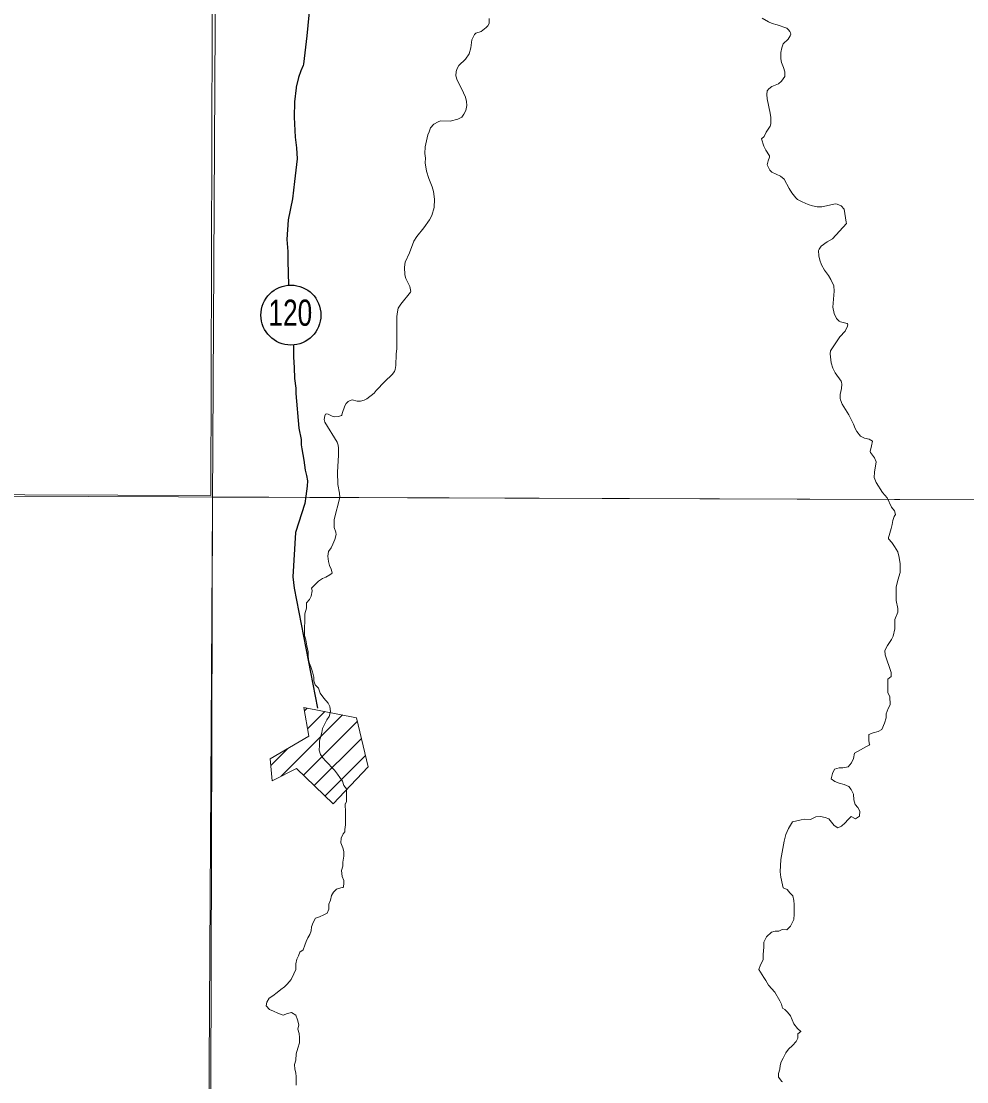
# Model space of a CAD drawing. Extents: x 553962 to 842807, y 8883888 to 9032388.
# Drawn here: x 607062 to 609594, y 8908325 to 8911165 of the extents above; entities that cross this region are included whole.
import ezdxf
from ezdxf.enums import TextEntityAlignment as Align

# ---------------------------------------------------------------- set-up
doc = ezdxf.new("R2010")
doc.units = 0
doc.header["$LTSCALE"] = 200
doc.layers.add('6', color=7, linetype='Continuous', lineweight=13)

msp = doc.modelspace()

# ---------------------------------------------------------------- linework, layer by layer
at = {"layer": '6'}
for p, q in [((574653.9, 8910009.3), (626625.7, 8909822.1)), ((607820.8, 8909318.7), (607828.1, 8909326)), ((607828.8, 8909270.1), (607875.4, 8909316.8)), ((607758.6, 8909143.3), (607922.8, 8909307.5)), ((607817.9, 8909146.1), (607962.5, 8909290.7)), ((607846.6, 8909118.2), (607973.3, 8909244.9)), ((607730.5, 8909171.9), (607776.5, 8909217.8)), ((607875.3, 8909090.3), (607984.2, 8909199.2))]:
    msp.add_line(p, q, dxfattribs=at)
for points in [[(607657.7, 8924743.3), (607574.2, 8909874.9), (607492.3, 8896026.7)], [(608315.5, 8911171.7), (608315.6, 8911158.5), (608311.6, 8911151.9), (608307.3, 8911147.5), (608293.6, 8911136.9), (608280, 8911133), (608275.9, 8911129.4), (608268.8, 8911114.5), (608265.9, 8911093.2), (608261.9, 8911077.1), (608251.5, 8911062.7), (608234.4, 8911045.7), (608229.6, 8911037.8), (608226.7, 8911030.1), (608226, 8911018.3), (608229.5, 8911006.7), (608241.4, 8910985), (608251.6, 8910961.2), (608254.2, 8910949.4), (608255.3, 8910939.2), (608254.1, 8910930.4), (608252.7, 8910925.9), (608247.8, 8910915.8), (608242.3, 8910908.2), (608231, 8910902.2), (608210.4, 8910897.2), (608184.7, 8910897.9), (608178.9, 8910895.7), (608167, 8910888.8), (608158.1, 8910879.6), (608154.4, 8910868.3), (608151.1, 8910860.9), (608144.3, 8910828.8), (608143.3, 8910810.6), (608144.4, 8910798), (608143.9, 8910785.4), (608147.5, 8910763.3), (608153.7, 8910743.5), (608162.5, 8910721.4), (608166.3, 8910708.8), (608168.7, 8910688.2), (608168.3, 8910666.1), (608161.6, 8910644.7), (608155.1, 8910632.9), (608140.4, 8910611.9), (608121.6, 8910588.8), (608113.6, 8910576.1), (608102.1, 8910544.4), (608090.7, 8910519.2), (608088.7, 8910506.7), (608089.2, 8910486.1), (608091.9, 8910475.9), (608103.1, 8910454.4), (608105.7, 8910441.4), (608104.8, 8910439.1), (608078.6, 8910407.5), (608072, 8910396.6)], [(609046.8, 8911172.7), (609063.1, 8911163.4), (609073.5, 8911158.6), (609086.2, 8911155.1), (609112.2, 8911146.1), (609117.1, 8911141.9), (609120.7, 8911137.4), (609122.7, 8911133.2), (609123.1, 8911129.6), (609121.8, 8911125.4), (609116.3, 8911116.8), (609102.3, 8911104.4), (609098.8, 8911093), (609096.7, 8911081.1), (609096.4, 8911064.2), (609098.3, 8911054), (609103.6, 8911041.2), (609107.2, 8911029.2), (609107.5, 8911021.2), (609106.7, 8911017), (609098.6, 8911003.8), (609090.5, 8910996.7), (609072.1, 8910990), (609064.3, 8910983.8), (609059.7, 8910977.9), (609059.1, 8910968.8), (609060.2, 8910957), (609067.8, 8910918.7), (609069.4, 8910906.8), (609069.4, 8910890), (609068.1, 8910884.1), (609057.4, 8910867.6), (609051.8, 8910856), (609044.8, 8910849.5)], [(609044.8, 8910849.5), (609050.7, 8910830.3), (609056.2, 8910819.1), (609065.8, 8910804.3), (609065.7, 8910801), (609062.1, 8910790.5), (609060.2, 8910780.1), (609061.3, 8910776.4), (609067.2, 8910766.1), (609072.2, 8910760.8), (609095.4, 8910750.2), (609105.1, 8910741.9), (609118.6, 8910717.2), (609126.2, 8910705.2), (609136.3, 8910692.2), (609141.4, 8910687.8), (609153.5, 8910681.2), (609169.5, 8910674.4), (609181.5, 8910670.5), (609193.4, 8910668), (609206.1, 8910668.1), (609242.7, 8910675.9), (609247.7, 8910675.1), (609257.8, 8910670.7), (609265.7, 8910661.6), (609271, 8910627), (609272.4, 8910623.1)], [(609272.4, 8910623.1), (609234.7, 8910582.3), (609220.7, 8910573.8), (609204.7, 8910562.3), (609199, 8910554.3), (609197.7, 8910550.6), (609198.1, 8910537), (609201.1, 8910525.1), (609205.5, 8910512.3), (609213.4, 8910498.6), (609223.9, 8910484.2), (609230.7, 8910473), (609238, 8910456.1), (609239.1, 8910442.2), (609235.5, 8910399.6), (609239.2, 8910382.2), (609245.4, 8910368.8), (609252.6, 8910361.7), (609256.2, 8910360), (609273.7, 8910355.5), (609275.3, 8910354.4), (609276, 8910352.4), (609275, 8910348.2), (609268.4, 8910335.1), (609254.4, 8910319.4), (609229.8, 8910282.4), (609228.4, 8910274.3), (609231, 8910250.4), (609235.7, 8910235.9), (609241.9, 8910223.1), (609258, 8910201.2), (609259.2, 8910198.4), (609259.6, 8910192.7), (609258.8, 8910181.5), (609255.4, 8910165.4), (609255.1, 8910155.1), (609256, 8910151), (609261.1, 8910139.1), (609278.7, 8910111.1), (609291.1, 8910086.2), (609295.2, 8910074.2), (609300, 8910066.1), (609310.2, 8910053.7), (609320.2, 8910048.6), (609333.4, 8910045.8), (609342, 8910040.3), (609339.6, 8910027.6), (609335.6, 8910013.1), (609336.8, 8910009.9), (609347.5, 8909995.4), (609352, 8909985), (609346.9, 8909957.9), (609346.1, 8909943.5), (609352, 8909929.9), (609368.5, 8909903.4), (609381.6, 8909888.6), (609393.2, 8909863.9)], [(608072, 8910396.6), (608069.6, 8910387.1), (608068.1, 8910373.8), (608068.3, 8910308.2), (608067.6, 8910288.4), (608066.2, 8910273.5), (608065.1, 8910243.4), (608063.5, 8910232.3), (608061.9, 8910227), (608055.7, 8910219), (608035.7, 8910200.6), (608012.5, 8910176.3), (608007.7, 8910168.6), (607987.3, 8910153.6), (607980.8, 8910149.9), (607970.7, 8910147.2), (607961.9, 8910147.3), (607948.5, 8910151.3), (607941.1, 8910148.7), (607937.3, 8910146.5), (607932.1, 8910141.4), (607928.5, 8910134.9), (607921.3, 8910114.9), (607920.8, 8910110.1), (607919.9, 8910108.9), (607911.6, 8910106.4), (607900.5, 8910105.6), (607894.4, 8910107.2), (607884.3, 8910112.4), (607879.3, 8910113.2), (607877.1, 8910112.3), (607875.3, 8910108.4), (607873.8, 8910098.7), (607875, 8910091.5), (607907.8, 8910037.4), (607910.9, 8910030.1), (607911.9, 8910021.7)], [(607911.9, 8910021.7), (607911.9, 8910002.7), (607911.9, 8910002.7), (607910.6, 8909987.8), (607909.5, 8909957.7), (607910.2, 8909924.6), (607914.4, 8909900.9), (607915.5, 8909889.9), (607900.2, 8909830.5)], [(609393.2, 8909863.9), (609400.7, 8909854.2), (609403.4, 8909843.7), (609399.8, 8909838.6), (609396.5, 8909828.5), (609394.8, 8909817.8), (609392, 8909806.6), (609389.9, 8909800), (609386.6, 8909787.8), (609385, 8909782.3), (609384.4, 8909778.8)], [(607900.2, 8909830.5), (607900.1, 8909819.3), (607900, 8909809.1), (607905, 8909796.9), (607905.6, 8909789.5)], [(607905.8, 8909790.3), (607901.8, 8909777.5), (607896.7, 8909764.3), (607892.5, 8909755.2), (607884.8, 8909745.4), (607883.4, 8909732.4), (607884.8, 8909718.5), (607888.1, 8909707.3), (607892.1, 8909698.2), (607894.9, 8909687.9)], [(609384.4, 8909778.8), (609393.9, 8909769.1), (609401, 8909758.9), (609410, 8909744.6), (609413, 8909729.3), (609415.9, 8909712), (609415.8, 8909701.8), (609415.8, 8909688.6), (609409.5, 8909668.2), (609405.3, 8909649.9), (609405.2, 8909631.6), (609405.1, 8909614.3), (609410, 8909592.8), (609409.9, 8909582.7), (609401.7, 8909563.4), (609401.6, 8909549.1), (609401.5, 8909537.9), (609397.3, 8909518.6), (609393.2, 8909509.4), (609381.8, 8909493.2), (609374.6, 8909480), (609375.6, 8909468.8), (609391.5, 8909420.8), (609391.5, 8909410.7), (609383.3, 8909403.6), (609383.2, 8909393.4), (609383.1, 8909377.1), (609383, 8909366.9), (609388, 8909356.7), (609388.9, 8909334.3), (609383.7, 8909325.1), (609378.6, 8909310.9), (609378.5, 8909299.7), (609374.3, 8909285.5), (609367.1, 8909268.2), (609356.9, 8909263.2), (609343.6, 8909259.2), (609332.4, 8909255.2), (609332.3, 8909238.9), (609334.2, 8909227.7), (609335.1, 8909227)], [(607894.5, 8909687.5), (607889, 8909682.9), (607877.7, 8909676.8), (607868.6, 8909672.8), (607858.3, 8909665.8), (607851.2, 8909658.7), (607839.5, 8909647.1)], [(607839.2, 8909647.8), (607841.5, 8909640), (607838.4, 8909625.7), (607834.3, 8909616.6), (607826.1, 8909607.5), (607826, 8909593.2), (607821.8, 8909578), (607821.6, 8909556.6), (607820.5, 8909542.3), (607820.5, 8909532.2), (607820.4, 8909519.9), (607824.3, 8909508.7), (607827.3, 8909492.4), (607830.2, 8909476.1), (607830.2, 8909465.9), (607831.1, 8909455.7), (607834.1, 8909445.5), (607838.1, 8909436.3), (607842.1, 8909423), (607846, 8909408.8), (607846, 8909398.6), (607849, 8909388.4), (607858, 8909379.2), (607863, 8909365.9), (607872.1, 8909352.6), (607884.2, 8909339.3), (607888.2, 8909330.1), (607890.2, 8909316.8), (607887, 8909303.6), (607880.8, 8909294.5), (607874.7, 8909282.3), (607868.5, 8909271.1), (607867.4, 8909260.9), (607864.3, 8909250.8), (607861.1, 8909238.6), (607861.1, 8909225.3), (607859.9, 8909213.1), (607863.9, 8909201.9), (607870, 8909192.7), (607878.1, 8909183.5), (607885.1, 8909176.3), (607893.2, 8909168.1), (607901.3, 8909159.9), (607909.3, 8909148.7), (607915.4, 8909140.5)], [(609334.2, 8909227.7), (609293.4, 8909205.5), (609291.3, 8909191.3), (609286.1, 8909179.1), (609276.9, 8909168.9), (609262.6, 8909166), (609252.4, 8909166.1), (609240.2, 8909162.1), (609235, 8909150.9), (609230.9, 8909136.6), (609241, 8909129.4), (609252.2, 8909125.3), (609266.4, 8909121.2), (609278.5, 8909116), (609284.6, 8909107.8), (609290.6, 8909095.5), (609291.5, 8909080.2), (609295.5, 8909068), (609302.6, 8909059.8), (609307.6, 8909049.6), (609307.5, 8909036.4), (609296.2, 8909029.3), (609285.1, 8909035.5), (609275.9, 8909026.4), (609268.7, 8909018.3), (609258.5, 8909010.2), (609249.3, 8909005.2), (609239.2, 8909011.3), (609232.1, 8909020.5), (609225, 8909029.7), (609214.9, 8909032.9), (609202.7, 8909036), (609190.5, 8909035), (609176.2, 8909028), (609161, 8909028.1), (609150.8, 8909027.1), (609139.6, 8909024.2), (609127.3, 8909021.2), (609116.5, 8909003.6), (609109.8, 8908987.9), (609109.8, 8908987.9), (609105.3, 8908969.3), (609096.4, 8908920.9)], [(607915.4, 8909140.5), (607922.4, 8909130.2), (607926.4, 8909119), (607933.5, 8909109.8), (607933.4, 8909097.6), (607933.3, 8909086.4), (607933.2, 8909075.2), (607929.2, 8909068.9)], [(607928.5, 8908994.8), (607924.7, 8908988.9), (607918.5, 8908977.7), (607918.4, 8908965.5), (607923.4, 8908952.2), (607926.4, 8908942), (607926.3, 8908929.8), (607923.2, 8908913.5), (607923.1, 8908902.3), (607920, 8908891.2), (607921.9, 8908874.8), (607925.9, 8908864.6), (607925.8, 8908854.4), (607923.9, 8908845.1)], [(609096.4, 8908920.9), (609094.9, 8908887.3), (609096.4, 8908873.2), (609100.8, 8908853.1), (609103, 8908844.7), (609113.1, 8908840.6), (609120.2, 8908831.4), (609128.3, 8908823.2), (609131.2, 8908810.9), (609132.2, 8908799.7), (609132.1, 8908788.5), (609132, 8908774.3), (609130.9, 8908760), (609126.8, 8908750.9), (609122.6, 8908741.8), (609112.4, 8908732.6), (609100.2, 8908732.7), (609091, 8908728.7), (609080.8, 8908728.8), (609071.7, 8908725.8), (609058.3, 8908713.6), (609051.1, 8908699.4), (609051, 8908686.2), (609050, 8908676), (609048.9, 8908665.8), (609048.8, 8908651.6), (609041.6, 8908638.4), (609037.4, 8908626.2), (609050.5, 8908604.7), (609056.5, 8908596.5), (609063.6, 8908584.2), (609080.7, 8908565.8), (609093.8, 8908542.3), (609097.8, 8908533.1), (609100.8, 8908522.9)], [(607924.2, 8908846.6), (607906.4, 8908841.3), (607898.2, 8908833.2), (607893, 8908824.1), (607889.9, 8908811.9), (607885.8, 8908800.7), (607885.7, 8908787.5), (607881.5, 8908777.3), (607872.3, 8908772.3), (607861.1, 8908767.2), (607849.9, 8908763.2), (607843.7, 8908752.1), (607839.6, 8908739.9), (607838.5, 8908729.7), (607835.3, 8908719.5), (607829.2, 8908710.4), (607825.1, 8908701.3), (607821.9, 8908691.1), (607816.8, 8908678.9), (607808.6, 8908672.9), (607804.4, 8908662.7), (607800.3, 8908653.6), (607797.2, 8908641.3), (607797.1, 8908626.1), (607791.9, 8908614.9), (607784.7, 8908599.7), (607774.4, 8908586.5), (607767.2, 8908579.4), (607757, 8908572.3), (607747.8, 8908564.2), (607735.5, 8908555.2), (607726.3, 8908549.1), (607720.2, 8908539), (607718.1, 8908528.8), (607727.2, 8908518.6), (607737.3, 8908514.4), (607749.5, 8908509.2), (607763.7, 8908504.1), (607774.9, 8908508.1), (607786.1, 8908511.1), (607797.2, 8908503.9), (607802.2, 8908491.6), (607805.2, 8908478.3), (607803.1, 8908466.1), (607806.1, 8908454.9), (607807, 8908443.7), (607806.9, 8908429.4), (607802.7, 8908415.2), (607798.6, 8908400), (607797.4, 8908383.7), (607794.3, 8908371.5), (607795.2, 8908359.2), (607797.2, 8908349.1), (607798.1, 8908338.9), (607798.1, 8908328.7), (607798, 8908316.4)], [(609100.8, 8908522.9), (609106.8, 8908518.8), (609113.9, 8908511.6), (609122, 8908502.4), (609131, 8908481), (609141.1, 8908467.7), (609150.2, 8908460.5), (609150.5, 8908460.5)], [(609150.2, 8908460.5), (609142, 8908453.4), (609141.9, 8908442.2), (609137.8, 8908433.1), (609127.5, 8908422.9), (609117.3, 8908412.8), (609110.1, 8908402.7), (609102.9, 8908388.4), (609097.7, 8908379.3), (609094.6, 8908369.2), (609093.5, 8908359), (609090.4, 8908347.8), (609090.3, 8908337.6), (609099.4, 8908326.3), (609100.6, 8908325.5)]]:
    msp.add_lwpolyline(points, dxfattribs=at)
for points in [[(607600.8, 8920952.4), (596639.8, 8920989.8), (596608.8, 8909934.4), (607569.8, 8909894.9)], [(618535.2, 8909853.3), (607574.3, 8909890.7), (607543.3, 8898835.3), (618504.2, 8898795.8)], [(607819.3, 8909327.7), (607832, 8909250.5), (607728.8, 8909189.8), (607734.5, 8909130.7), (607798.9, 8909164.5), (607897.1, 8909069.2), (607991.4, 8909168.6), (607960.2, 8909300.2)]]:
    msp.add_lwpolyline(points, close=True, dxfattribs=at)
at = {"layer": '6', "lineweight": 25}
for points in [[(607784.9, 8911999.6), (607782.1, 8911967.5), (607781.3, 8911929.5), (607788, 8911886.9), (607792.5, 8911839.5), (607788.3, 8911760.4), (607788.9, 8911720.9), (607793.1, 8911695.9), (607802, 8911666.8), (607810.5, 8911630.6), (607820.1, 8911605.6), (607832.4, 8911579), (607837.3, 8911566.1), (607839.5, 8911553.2), (607843.7, 8911515.3), (607845.8, 8911475.8), (607845.1, 8911393), (607845.4, 8911323.6), (607839.9, 8911277.2), (607839.1, 8911261.7), (607839.2, 8911246.2), (607835.7, 8911217.9), (607827.2, 8911125.4)], [(607827.2, 8911125.4), (607818.3, 8911050.1), (607817.3, 8911045.7), (607811.1, 8911032.1), (607804.2, 8911013.7), (607798.7, 8910987.7)], [(607798.7, 8910987.7), (607798.4, 8910986.3), (607793.6, 8910949.1), (607793.1, 8910907.6), (607795.5, 8910854.2), (607799.3, 8910825.8), (607801.4, 8910796.7), (607794, 8910735.7)], [(607794, 8910735.7), (607788.4, 8910689.2), (607776.8, 8910633.3), (607773.3, 8910579.9), (607775.9, 8910548.2), (607775.9, 8910522), (607777.9, 8910458.8)], [(607790.9, 8910298.5), (607791.2, 8910292), (607790.9, 8910265.3), (607792.9, 8910237.8), (607794, 8910207.8), (607797.2, 8910181.9), (607797.8, 8910168.2), (607805.9, 8910075.3), (607811.7, 8910045.2), (607812, 8910030.6), (607813.2, 8910020.3), (607819.2, 8909989.3), (607822.2, 8909962.7), (607826.4, 8909948.1), (607828.6, 8909934.3), (607828.1, 8909919.8), (607824.7, 8909893.1), (607821.4, 8909873.3)], [(607821.4, 8909873.3), (607797, 8909796.1), (607789.4, 8909676.9), (607793.4, 8909647.3), (607855.8, 8909325.6)]]:
    msp.add_lwpolyline(points, dxfattribs=at)
msp.add_circle((607784.4, 8910378), 80.3, dxfattribs=at)
at = {"layer": '6'}
msp.add_spline([(607929.6, 8909069.6), (607930.5, 8909038.8), (607930.5, 8909019.9), (607928.3, 8908994.5)], degree=3, dxfattribs=at)

# ---------------------------------------------------------------- texts
at = {"layer": '6', "width": 0.75}
msp.add_text('120', height=70, dxfattribs=at).set_placement((607782.8, 8910349.3), align=Align.CENTER)

doc.saveas('drawing.dxf')
